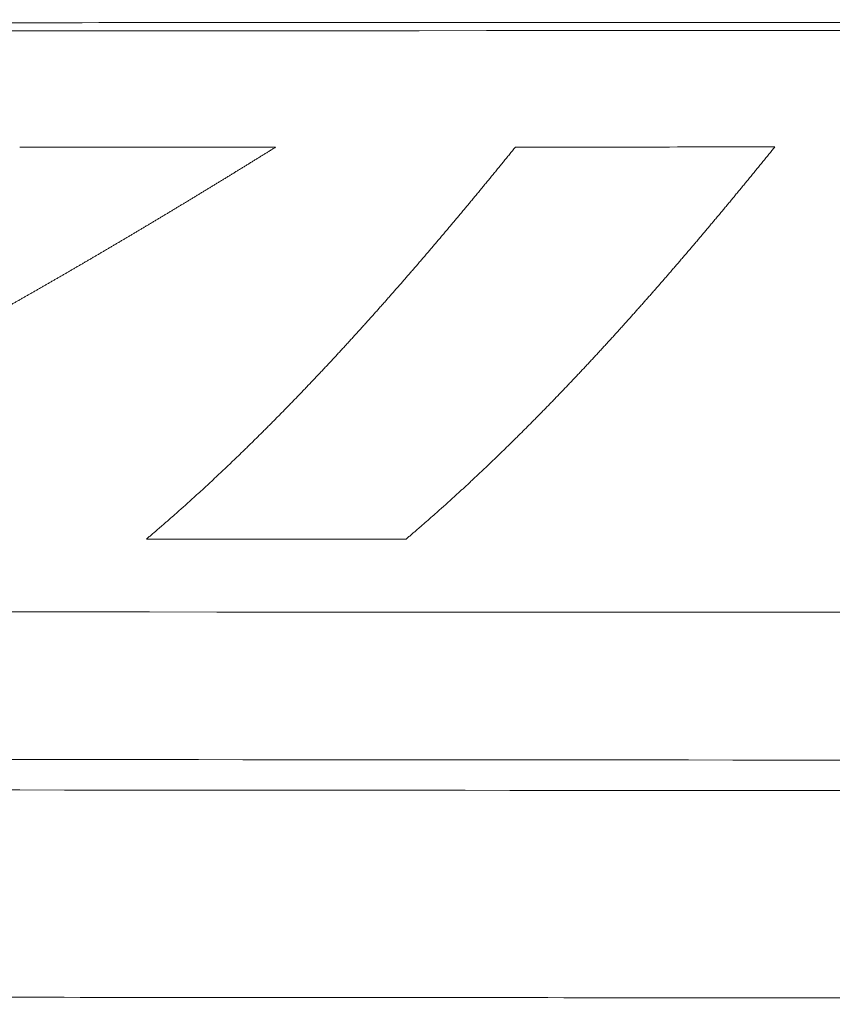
# Model space of a CAD drawing. Header units: millimetres. Extents: x 0 to 594, y 0 to 420.
# Tile 314 of 656: x 288 to 291.57, y 260.47 to 264.78. Entities that reach past the tile are written whole.
import ezdxf

# ---------------------------------------------------------------- set-up
doc = ezdxf.new("R2010")
doc.units = ezdxf.units.MM
doc.layers.add('1', color=7, linetype='Continuous', true_color=0xffffff)

msp = doc.modelspace()

# ---------------------------------------------------------------- linework, layer by layer
at = {"layer": '1', "color": 155, "linetype": 'Continuous', "lineweight": 13}
for points, knots in [([(282.0682, 264.7692), (283.6446, 264.7699), (286.7975, 264.7712), (291.1329, 264.773), (295.074, 264.7747), (299.4092, 264.7765), (304.5326, 264.7786), (310.0502, 264.7808), (315.1738, 264.7829), (318.3267, 264.7842), (319.9031, 264.7849)], [0, 0, 0, 0, 0.125, 0.25, 0.343754, 0.4375, 0.593746, 0.75, 0.875, 1, 1, 1, 1]), ([(285.9028, 262.5079), (285.907, 262.5097), (285.9155, 262.5132), (285.9281, 262.5186), (285.9408, 262.524), (285.9534, 262.5294), (285.9661, 262.5348), (285.9787, 262.5403), (285.9913, 262.5457), (286.004, 262.5511), (286.0166, 262.5566), (286.0293, 262.5621), (286.0419, 262.5676), (286.0545, 262.5731), (286.0672, 262.5786), (286.0798, 262.5841), (286.0924, 262.5896), (286.1051, 262.5952), (286.1177, 262.6007), (286.1303, 262.6063), (286.143, 262.6119), (286.1556, 262.6175), (286.1682, 262.6231), (286.1809, 262.6287), (286.1935, 262.6344), (286.2061, 262.64), (286.2188, 262.6457), (286.2314, 262.6513), (286.244, 262.657), (286.2566, 262.6627), (286.2693, 262.6684), (286.2819, 262.6741), (286.2945, 262.6798), (286.3071, 262.6856), (286.3198, 262.6913), (286.3324, 262.6971), (286.345, 262.7029), (286.3576, 262.7087), (286.3703, 262.7145), (286.3829, 262.7203), (286.3955, 262.7261), (286.4081, 262.7319), (286.4208, 262.7378), (286.4334, 262.7436), (286.446, 262.7495), (286.4586, 262.7554), (286.4712, 262.7613), (286.4839, 262.7672), (286.4965, 262.7731), (286.5091, 262.779), (286.5217, 262.7849), (286.5343, 262.7909), (286.547, 262.7969), (286.5596, 262.8028), (286.5722, 262.8088), (286.5848, 262.8148), (286.5974, 262.8208), (286.6101, 262.8268), (286.6227, 262.8329), (286.6353, 262.8389), (286.6479, 262.845), (286.6605, 262.851), (286.6731, 262.8571), (286.6858, 262.8632), (286.6984, 262.8693), (286.711, 262.8754), (286.7236, 262.8815), (286.7362, 262.8877), (286.7489, 262.8938), (286.7615, 262.9), (286.7741, 262.9061), (286.7867, 262.9123), (286.7993, 262.9185), (286.8119, 262.9247), (286.8246, 262.9309), (286.8372, 262.9372), (286.8498, 262.9434), (286.8624, 262.9496), (286.875, 262.9559), (286.8877, 262.9622), (286.9003, 262.9685), (286.9129, 262.9748), (286.9255, 262.9811), (286.9381, 262.9874), (286.9508, 262.9937), (286.9634, 263), (286.976, 263.0064), (286.9886, 263.0128), (287.0012, 263.0191), (287.0139, 263.0255), (287.0265, 263.0319), (287.0391, 263.0383), (287.0517, 263.0447), (287.0644, 263.0511), (287.077, 263.0576), (287.0896, 263.064), (287.1022, 263.0705), (287.1149, 263.077), (287.1275, 263.0835), (287.1401, 263.0899), (287.1527, 263.0964), (287.1654, 263.103), (287.178, 263.1095), (287.1906, 263.116), (287.2032, 263.1226), (287.2159, 263.1291), (287.2285, 263.1357), (287.2411, 263.1423), (287.2538, 263.1489), (287.2664, 263.1555), (287.279, 263.1621), (287.2917, 263.1687), (287.3043, 263.1753), (287.3169, 263.182), (287.3295, 263.1886), (287.3422, 263.1953), (287.3548, 263.202), (287.3675, 263.2087), (287.3801, 263.2154), (287.3927, 263.2221), (287.4054, 263.2288), (287.418, 263.2355), (287.4306, 263.2423), (287.4433, 263.249), (287.4559, 263.2558), (287.4686, 263.2626), (287.4812, 263.2693), (287.4939, 263.2761), (287.5065, 263.2829), (287.5191, 263.2898), (287.5318, 263.2966), (287.5444, 263.3034), (287.5571, 263.3103), (287.5697, 263.3171), (287.5824, 263.324), (287.595, 263.3309), (287.6077, 263.3378), (287.6203, 263.3447), (287.633, 263.3516), (287.6456, 263.3585), (287.6583, 263.3654), (287.6709, 263.3723), (287.6836, 263.3793), (287.6963, 263.3863), (287.7089, 263.3932), (287.7216, 263.4002), (287.7342, 263.4072), (287.7469, 263.4142), (287.7596, 263.4212), (287.7722, 263.4282), (287.7849, 263.4353), (287.7976, 263.4423), (287.8102, 263.4493), (287.8229, 263.4564), (287.8356, 263.4635), (287.8482, 263.4706), (287.8609, 263.4777), (287.8736, 263.4848), (287.8863, 263.4919), (287.8989, 263.499), (287.9116, 263.5061), (287.9243, 263.5133), (287.937, 263.5204), (287.9497, 263.5276), (287.9623, 263.5347), (287.975, 263.5419), (287.9877, 263.5491), (288.0004, 263.5563), (288.0131, 263.5635), (288.0258, 263.5707), (288.0385, 263.578), (288.0512, 263.5852), (288.0639, 263.5924), (288.0766, 263.5997), (288.0892, 263.607), (288.1019, 263.6142), (288.1146, 263.6215), (288.1273, 263.6288), (288.14, 263.6361), (288.1528, 263.6434), (288.1655, 263.6508), (288.1782, 263.6581), (288.1909, 263.6654), (288.2036, 263.6728), (288.2163, 263.6802), (288.229, 263.6875), (288.2417, 263.6949), (288.2544, 263.7023), (288.2672, 263.7097), (288.2799, 263.7171), (288.2926, 263.7245), (288.3053, 263.732), (288.318, 263.7394), (288.3308, 263.7468), (288.3435, 263.7543), (288.3562, 263.7618), (288.369, 263.7692), (288.3817, 263.7767), (288.3944, 263.7842), (288.4072, 263.7917), (288.4199, 263.7992), (288.4326, 263.8067), (288.4454, 263.8143), (288.4581, 263.8218), (288.4709, 263.8294), (288.4836, 263.8369), (288.4964, 263.8445), (288.5091, 263.852), (288.5219, 263.8596), (288.5346, 263.8672), (288.5474, 263.8748), (288.5602, 263.8824), (288.5729, 263.89), (288.5857, 263.8977), (288.5984, 263.9053), (288.6112, 263.913), (288.624, 263.9206), (288.6368, 263.9283), (288.6495, 263.9359), (288.6623, 263.9436), (288.6751, 263.9513), (288.6879, 263.959), (288.7006, 263.9667), (288.7134, 263.9744), (288.7262, 263.9821), (288.739, 263.9899), (288.7518, 263.9976), (288.7646, 264.0054), (288.7774, 264.0131), (288.7902, 264.0209), (288.803, 264.0287), (288.8158, 264.0364), (288.8286, 264.0442), (288.8414, 264.052), (288.8542, 264.0598), (288.867, 264.0676), (288.8798, 264.0755), (288.8926, 264.0833), (288.9054, 264.0911), (288.9183, 264.099), (288.9311, 264.1068), (288.9439, 264.1147), (288.9567, 264.1226), (288.9696, 264.1305), (288.9824, 264.1384), (288.9952, 264.1462), (289.0081, 264.1542), (289.0209, 264.1621), (289.0337, 264.17), (289.0466, 264.1779), (289.0594, 264.1859), (289.0723, 264.1938), (289.0851, 264.2018), (289.098, 264.2097), (289.1108, 264.2177), (289.1194, 264.223), (289.1237, 264.2257)], [0, 0, 0, 0, 0.003937, 0.007874, 0.011811, 0.015748, 0.019685, 0.023622, 0.027559, 0.031496, 0.035433, 0.03937, 0.043307, 0.047244, 0.051181, 0.055118, 0.059055, 0.062992, 0.066929, 0.070866, 0.074803, 0.07874, 0.082678, 0.086615, 0.090552, 0.094489, 0.098426, 0.102363, 0.1063, 0.110237, 0.114174, 0.118111, 0.122048, 0.125985, 0.129922, 0.133859, 0.137796, 0.141733, 0.14567, 0.149608, 0.153545, 0.157482, 0.161419, 0.165356, 0.169293, 0.17323, 0.177167, 0.181104, 0.185041, 0.188978, 0.192915, 0.196853, 0.20079, 0.204727, 0.208664, 0.212601, 0.216538, 0.220475, 0.224412, 0.228349, 0.232286, 0.236224, 0.240161, 0.244098, 0.248035, 0.251972, 0.255909, 0.259846, 0.263783, 0.26772, 0.271658, 0.275595, 0.279532, 0.283469, 0.287406, 0.291343, 0.29528, 0.299217, 0.303154, 0.307092, 0.311029, 0.314966, 0.318903, 0.32284, 0.326777, 0.330714, 0.334651, 0.338589, 0.342526, 0.346463, 0.3504, 0.354337, 0.358274, 0.362211, 0.366148, 0.370085, 0.374023, 0.37796, 0.381897, 0.385834, 0.389771, 0.393708, 0.397645, 0.401582, 0.405519, 0.409457, 0.413394, 0.417331, 0.421268, 0.425205, 0.429142, 0.433079, 0.437016, 0.440953, 0.44489, 0.448827, 0.452765, 0.456702, 0.460639, 0.464576, 0.468513, 0.47245, 0.476387, 0.480324, 0.484261, 0.488198, 0.492135, 0.496072, 0.500009, 0.503946, 0.507884, 0.511821, 0.515758, 0.519695, 0.523632, 0.527569, 0.531506, 0.535443, 0.53938, 0.543317, 0.547254, 0.551191, 0.555128, 0.559065, 0.563002, 0.566939, 0.570876, 0.574813, 0.57875, 0.582687, 0.586624, 0.590561, 0.594498, 0.598435, 0.602372, 0.606309, 0.610246, 0.614183, 0.61812, 0.622057, 0.625994, 0.629931, 0.633868, 0.637805, 0.641742, 0.645679, 0.649616, 0.653553, 0.65749, 0.661427, 0.665364, 0.6693, 0.673237, 0.677174, 0.681111, 0.685048, 0.688985, 0.692922, 0.696859, 0.700796, 0.704733, 0.70867, 0.712607, 0.716544, 0.72048, 0.724417, 0.728354, 0.732291, 0.736228, 0.740165, 0.744102, 0.748039, 0.751976, 0.755912, 0.759849, 0.763786, 0.767723, 0.77166, 0.775597, 0.779534, 0.783471, 0.787408, 0.791344, 0.795281, 0.799218, 0.803155, 0.807092, 0.811029, 0.814966, 0.818902, 0.822839, 0.826776, 0.830713, 0.83465, 0.838587, 0.842524, 0.846461, 0.850397, 0.854334, 0.858271, 0.862208, 0.866145, 0.870082, 0.874019, 0.877955, 0.881892, 0.885829, 0.889766, 0.893703, 0.89764, 0.901577, 0.905514, 0.90945, 0.913387, 0.917324, 0.921261, 0.925198, 0.929135, 0.933072, 0.937009, 0.940946, 0.944883, 0.94882, 0.952756, 0.956693, 0.96063, 0.964567, 0.968504, 0.972441, 0.976378, 0.980315, 0.984252, 0.988189, 0.992126, 0.996063, 1, 1, 1, 1]), ([(288.5576, 262.5079), (288.5597, 262.5097), (288.5639, 262.5133), (288.5702, 262.5186), (288.5766, 262.524), (288.5829, 262.5294), (288.5893, 262.5348), (288.5956, 262.5403), (288.6019, 262.5457), (288.6083, 262.5511), (288.6146, 262.5566), (288.6209, 262.5621), (288.6273, 262.5675), (288.6336, 262.573), (288.6399, 262.5785), (288.6463, 262.5841), (288.6526, 262.5896), (288.6589, 262.5951), (288.6653, 262.6007), (288.6716, 262.6062), (288.6779, 262.6118), (288.6843, 262.6174), (288.6906, 262.623), (288.6969, 262.6286), (288.7033, 262.6342), (288.7096, 262.6399), (288.7159, 262.6455), (288.7222, 262.6512), (288.7286, 262.6568), (288.7349, 262.6625), (288.7412, 262.6682), (288.7475, 262.6739), (288.7539, 262.6796), (288.7602, 262.6854), (288.7665, 262.6911), (288.7728, 262.6968), (288.7792, 262.7026), (288.7855, 262.7084), (288.7918, 262.7142), (288.7981, 262.72), (288.8045, 262.7258), (288.8108, 262.7316), (288.8171, 262.7374), (288.8234, 262.7433), (288.8297, 262.7491), (288.8361, 262.755), (288.8424, 262.7609), (288.8487, 262.7668), (288.855, 262.7727), (288.8614, 262.7786), (288.8677, 262.7845), (288.874, 262.7904), (288.8803, 262.7964), (288.8866, 262.8023), (288.893, 262.8083), (288.8993, 262.8143), (288.9056, 262.8203), (288.9119, 262.8263), (288.9182, 262.8323), (288.9246, 262.8383), (288.9309, 262.8444), (288.9372, 262.8504), (288.9435, 262.8565), (288.9498, 262.8625), (288.9562, 262.8686), (288.9625, 262.8747), (288.9688, 262.8808), (288.9751, 262.887), (288.9814, 262.8931), (288.9878, 262.8992), (288.9941, 262.9054), (289.0004, 262.9115), (289.0067, 262.9177), (289.013, 262.9239), (289.0193, 262.9301), (289.0257, 262.9363), (289.032, 262.9425), (289.0383, 262.9488), (289.0446, 262.955), (289.0509, 262.9613), (289.0573, 262.9675), (289.0636, 262.9738), (289.0699, 262.9801), (289.0762, 262.9864), (289.0826, 262.9927), (289.0889, 262.999), (289.0952, 263.0053), (289.1015, 263.0117), (289.1078, 263.018), (289.1142, 263.0244), (289.1205, 263.0308), (289.1268, 263.0372), (289.1331, 263.0436), (289.1395, 263.05), (289.1458, 263.0564), (289.1521, 263.0628), (289.1584, 263.0693), (289.1648, 263.0757), (289.1711, 263.0822), (289.1774, 263.0887), (289.1837, 263.0952), (289.1901, 263.1016), (289.1964, 263.1082), (289.2027, 263.1147), (289.209, 263.1212), (289.2154, 263.1278), (289.2217, 263.1343), (289.228, 263.1409), (289.2343, 263.1474), (289.2407, 263.154), (289.247, 263.1606), (289.2533, 263.1672), (289.2597, 263.1739), (289.266, 263.1805), (289.2723, 263.1871), (289.2787, 263.1938), (289.285, 263.2004), (289.2913, 263.2071), (289.2977, 263.2138), (289.304, 263.2205), (289.3103, 263.2272), (289.3167, 263.2339), (289.323, 263.2406), (289.3294, 263.2474), (289.3357, 263.2541), (289.342, 263.2609), (289.3484, 263.2676), (289.3547, 263.2744), (289.361, 263.2812), (289.3674, 263.288), (289.3737, 263.2948), (289.3801, 263.3017), (289.3864, 263.3085), (289.3928, 263.3153), (289.3991, 263.3222), (289.4055, 263.3291), (289.4118, 263.3359), (289.4181, 263.3428), (289.4245, 263.3497), (289.4308, 263.3566), (289.4372, 263.3635), (289.4435, 263.3705), (289.4499, 263.3774), (289.4563, 263.3844), (289.4626, 263.3913), (289.469, 263.3983), (289.4753, 263.4053), (289.4817, 263.4123), (289.488, 263.4193), (289.4944, 263.4263), (289.5007, 263.4333), (289.5071, 263.4403), (289.5135, 263.4474), (289.5198, 263.4544), (289.5262, 263.4615), (289.5325, 263.4686), (289.5389, 263.4757), (289.5453, 263.4828), (289.5516, 263.4899), (289.558, 263.497), (289.5644, 263.5041), (289.5708, 263.5112), (289.5771, 263.5184), (289.5835, 263.5255), (289.5899, 263.5327), (289.5962, 263.5399), (289.6026, 263.5471), (289.609, 263.5543), (289.6154, 263.5615), (289.6217, 263.5687), (289.6281, 263.5759), (289.6345, 263.5832), (289.6409, 263.5904), (289.6473, 263.5977), (289.6537, 263.605), (289.66, 263.6122), (289.6664, 263.6195), (289.6728, 263.6268), (289.6792, 263.6341), (289.6856, 263.6415), (289.692, 263.6488), (289.6984, 263.6561), (289.7048, 263.6635), (289.7112, 263.6709), (289.7176, 263.6782), (289.724, 263.6856), (289.7304, 263.693), (289.7368, 263.7004), (289.7432, 263.7078), (289.7496, 263.7152), (289.756, 263.7227), (289.7624, 263.7301), (289.7688, 263.7376), (289.7752, 263.745), (289.7816, 263.7525), (289.788, 263.76), (289.7944, 263.7675), (289.8008, 263.775), (289.8073, 263.7825), (289.8137, 263.79), (289.8201, 263.7975), (289.8265, 263.8051), (289.8329, 263.8126), (289.8394, 263.8202), (289.8458, 263.8277), (289.8522, 263.8353), (289.8586, 263.8429), (289.8651, 263.8505), (289.8715, 263.8581), (289.8779, 263.8657), (289.8844, 263.8733), (289.8908, 263.881), (289.8972, 263.8886), (289.9037, 263.8963), (289.9101, 263.9039), (289.9166, 263.9116), (289.923, 263.9193), (289.9295, 263.927), (289.9359, 263.9347), (289.9424, 263.9424), (289.9488, 263.9501), (289.9553, 263.9579), (289.9617, 263.9656), (289.9682, 263.9734), (289.9746, 263.9811), (289.9811, 263.9889), (289.9875, 263.9967), (289.994, 264.0045), (290.0005, 264.0123), (290.0069, 264.0201), (290.0134, 264.0279), (290.0199, 264.0357), (290.0264, 264.0436), (290.0328, 264.0514), (290.0393, 264.0593), (290.0458, 264.0671), (290.0523, 264.075), (290.0587, 264.0829), (290.0652, 264.0908), (290.0717, 264.0987), (290.0782, 264.1066), (290.0847, 264.1145), (290.0912, 264.1224), (290.0977, 264.1304), (290.1042, 264.1383), (290.1107, 264.1463), (290.1172, 264.1542), (290.1237, 264.1622), (290.1302, 264.1702), (290.1367, 264.1782), (290.1432, 264.1862), (290.1497, 264.1942), (290.1562, 264.2022), (290.1627, 264.2102), (290.1692, 264.2183), (290.1736, 264.2237), (290.1757, 264.2263)], [0, 0, 0, 0, 0.003937, 0.007874, 0.011811, 0.015748, 0.019685, 0.023622, 0.027559, 0.031496, 0.035433, 0.03937, 0.043307, 0.047244, 0.051181, 0.055118, 0.059056, 0.062993, 0.06693, 0.070867, 0.074804, 0.078741, 0.082678, 0.086615, 0.090552, 0.094489, 0.098426, 0.102363, 0.1063, 0.110237, 0.114175, 0.118112, 0.122049, 0.125986, 0.129923, 0.13386, 0.137797, 0.141734, 0.145671, 0.149609, 0.153546, 0.157483, 0.16142, 0.165357, 0.169294, 0.173231, 0.177168, 0.181105, 0.185043, 0.18898, 0.192917, 0.196854, 0.200791, 0.204728, 0.208665, 0.212602, 0.21654, 0.220477, 0.224414, 0.228351, 0.232288, 0.236225, 0.240162, 0.2441, 0.248037, 0.251974, 0.255911, 0.259848, 0.263785, 0.267722, 0.271659, 0.275597, 0.279534, 0.283471, 0.287408, 0.291345, 0.295282, 0.299219, 0.303157, 0.307094, 0.311031, 0.314968, 0.318905, 0.322842, 0.326779, 0.330716, 0.334654, 0.338591, 0.342528, 0.346465, 0.350402, 0.354339, 0.358276, 0.362213, 0.36615, 0.370088, 0.374025, 0.377962, 0.381899, 0.385836, 0.389773, 0.39371, 0.397647, 0.401584, 0.405522, 0.409459, 0.413396, 0.417333, 0.42127, 0.425207, 0.429144, 0.433081, 0.437018, 0.440955, 0.444892, 0.448829, 0.452767, 0.456704, 0.460641, 0.464578, 0.468515, 0.472452, 0.476389, 0.480326, 0.484263, 0.4882, 0.492137, 0.496074, 0.500011, 0.503948, 0.507885, 0.511822, 0.515759, 0.519696, 0.523633, 0.52757, 0.531507, 0.535444, 0.539381, 0.543318, 0.547255, 0.551192, 0.555129, 0.559066, 0.563003, 0.56694, 0.570877, 0.574814, 0.578751, 0.582688, 0.586625, 0.590562, 0.594499, 0.598436, 0.602373, 0.60631, 0.610247, 0.614184, 0.618121, 0.622058, 0.625995, 0.629932, 0.633869, 0.637806, 0.641743, 0.64568, 0.649617, 0.653553, 0.65749, 0.661427, 0.665364, 0.669301, 0.673238, 0.677175, 0.681112, 0.685049, 0.688986, 0.692923, 0.696859, 0.700796, 0.704733, 0.70867, 0.712607, 0.716544, 0.720481, 0.724418, 0.728355, 0.732291, 0.736228, 0.740165, 0.744102, 0.748039, 0.751976, 0.755913, 0.75985, 0.763786, 0.767723, 0.77166, 0.775597, 0.779534, 0.783471, 0.787408, 0.791344, 0.795281, 0.799218, 0.803155, 0.807092, 0.811029, 0.814966, 0.818902, 0.822839, 0.826776, 0.830713, 0.83465, 0.838587, 0.842524, 0.84646, 0.850397, 0.854334, 0.858271, 0.862208, 0.866145, 0.870082, 0.874018, 0.877955, 0.881892, 0.885829, 0.889766, 0.893703, 0.89764, 0.901577, 0.905513, 0.90945, 0.913387, 0.917324, 0.921261, 0.925198, 0.929135, 0.933072, 0.937009, 0.940946, 0.944883, 0.948819, 0.952756, 0.956693, 0.96063, 0.964567, 0.968504, 0.972441, 0.976378, 0.980315, 0.984252, 0.988189, 0.992126, 0.996063, 1, 1, 1, 1]), ([(291.3137, 264.227), (291.3115, 264.2244), (291.3072, 264.219), (291.3007, 264.2109), (291.2942, 264.2029), (291.2877, 264.1949), (291.2812, 264.1869), (291.2747, 264.1789), (291.2682, 264.1709), (291.2617, 264.1629), (291.2552, 264.1549), (291.2487, 264.1469), (291.2422, 264.139), (291.2357, 264.131), (291.2292, 264.1231), (291.2227, 264.1152), (291.2162, 264.1072), (291.2097, 264.0993), (291.2033, 264.0914), (291.1968, 264.0835), (291.1903, 264.0756), (291.1838, 264.0678), (291.1773, 264.0599), (291.1709, 264.052), (291.1644, 264.0442), (291.1579, 264.0363), (291.1515, 264.0285), (291.145, 264.0207), (291.1385, 264.0129), (291.1321, 264.0051), (291.1256, 263.9973), (291.1192, 263.9895), (291.1127, 263.9817), (291.1062, 263.974), (291.0998, 263.9662), (291.0933, 263.9585), (291.0869, 263.9507), (291.0804, 263.943), (291.074, 263.9353), (291.0676, 263.9276), (291.0611, 263.9199), (291.0547, 263.9122), (291.0482, 263.9045), (291.0418, 263.8969), (291.0354, 263.8892), (291.0289, 263.8816), (291.0225, 263.8739), (291.0161, 263.8663), (291.0096, 263.8587), (291.0032, 263.8511), (290.9968, 263.8435), (290.9903, 263.8359), (290.9839, 263.8283), (290.9775, 263.8207), (290.9711, 263.8131), (290.9647, 263.8056), (290.9582, 263.7981), (290.9518, 263.7905), (290.9454, 263.783), (290.939, 263.7755), (290.9326, 263.768), (290.9262, 263.7605), (290.9198, 263.753), (290.9134, 263.7455), (290.907, 263.7381), (290.9006, 263.7306), (290.8942, 263.7232), (290.8878, 263.7157), (290.8814, 263.7083), (290.875, 263.7009), (290.8686, 263.6935), (290.8622, 263.6861), (290.8558, 263.6787), (290.8494, 263.6713), (290.843, 263.664), (290.8366, 263.6566), (290.8302, 263.6493), (290.8238, 263.6419), (290.8174, 263.6346), (290.811, 263.6273), (290.8047, 263.62), (290.7983, 263.6127), (290.7919, 263.6054), (290.7855, 263.5982), (290.7791, 263.5909), (290.7727, 263.5836), (290.7664, 263.5764), (290.76, 263.5692), (290.7536, 263.5619), (290.7472, 263.5547), (290.7409, 263.5475), (290.7345, 263.5403), (290.7281, 263.5332), (290.7218, 263.526), (290.7154, 263.5188), (290.709, 263.5117), (290.7027, 263.5045), (290.6963, 263.4974), (290.6899, 263.4903), (290.6836, 263.4832), (290.6772, 263.4761), (290.6708, 263.469), (290.6645, 263.4619), (290.6581, 263.4548), (290.6518, 263.4478), (290.6454, 263.4407), (290.639, 263.4337), (290.6327, 263.4267), (290.6263, 263.4197), (290.62, 263.4126), (290.6136, 263.4057), (290.6073, 263.3987), (290.6009, 263.3917), (290.5946, 263.3847), (290.5882, 263.3778), (290.5819, 263.3708), (290.5755, 263.3639), (290.5692, 263.357), (290.5628, 263.3501), (290.5565, 263.3432), (290.5502, 263.3363), (290.5438, 263.3294), (290.5375, 263.3225), (290.5311, 263.3157), (290.5248, 263.3088), (290.5184, 263.302), (290.5121, 263.2952), (290.5058, 263.2883), (290.4994, 263.2815), (290.4931, 263.2748), (290.4868, 263.268), (290.4804, 263.2612), (290.4741, 263.2544), (290.4677, 263.2477), (290.4614, 263.2409), (290.4551, 263.2342), (290.4487, 263.2275), (290.4424, 263.2208), (290.4361, 263.2141), (290.4298, 263.2074), (290.4234, 263.2007), (290.4171, 263.1941), (290.4108, 263.1874), (290.4044, 263.1808), (290.3981, 263.1741), (290.3918, 263.1675), (290.3854, 263.1609), (290.3791, 263.1543), (290.3728, 263.1477), (290.3665, 263.1411), (290.3601, 263.1346), (290.3538, 263.128), (290.3475, 263.1215), (290.3412, 263.1149), (290.3348, 263.1084), (290.3285, 263.1019), (290.3222, 263.0954), (290.3159, 263.0889), (290.3096, 263.0824), (290.3032, 263.076), (290.2969, 263.0695), (290.2906, 263.0631), (290.2843, 263.0566), (290.2779, 263.0502), (290.2716, 263.0438), (290.2653, 263.0374), (290.259, 263.031), (290.2527, 263.0246), (290.2464, 263.0183), (290.24, 263.0119), (290.2337, 263.0056), (290.2274, 262.9992), (290.2211, 262.9929), (290.2148, 262.9866), (290.2084, 262.9803), (290.2021, 262.974), (290.1958, 262.9677), (290.1895, 262.9614), (290.1832, 262.9552), (290.1769, 262.9489), (290.1705, 262.9427), (290.1642, 262.9365), (290.1579, 262.9303), (290.1516, 262.9241), (290.1453, 262.9179), (290.139, 262.9117), (290.1326, 262.9055), (290.1263, 262.8994), (290.12, 262.8932), (290.1137, 262.8871), (290.1074, 262.881), (290.1011, 262.8749), (290.0947, 262.8688), (290.0884, 262.8627), (290.0821, 262.8566), (290.0758, 262.8506), (290.0695, 262.8445), (290.0632, 262.8385), (290.0568, 262.8324), (290.0505, 262.8264), (290.0442, 262.8204), (290.0379, 262.8144), (290.0316, 262.8084), (290.0253, 262.8025), (290.019, 262.7965), (290.0126, 262.7905), (290.0063, 262.7846), (290, 262.7787), (289.9937, 262.7728), (289.9874, 262.7669), (289.981, 262.761), (289.9747, 262.7551), (289.9684, 262.7492), (289.9621, 262.7434), (289.9558, 262.7375), (289.9495, 262.7317), (289.9431, 262.7259), (289.9368, 262.7201), (289.9305, 262.7143), (289.9242, 262.7085), (289.9179, 262.7027), (289.9115, 262.6969), (289.9052, 262.6912), (289.8989, 262.6854), (289.8926, 262.6797), (289.8862, 262.674), (289.8799, 262.6683), (289.8736, 262.6626), (289.8673, 262.6569), (289.861, 262.6512), (289.8546, 262.6456), (289.8483, 262.6399), (289.842, 262.6343), (289.8357, 262.6287), (289.8293, 262.623), (289.823, 262.6174), (289.8167, 262.6119), (289.8104, 262.6063), (289.804, 262.6007), (289.7977, 262.5952), (289.7914, 262.5896), (289.785, 262.5841), (289.7787, 262.5786), (289.7724, 262.5731), (289.766, 262.5676), (289.7597, 262.5621), (289.7534, 262.5566), (289.747, 262.5511), (289.7407, 262.5457), (289.7344, 262.5403), (289.728, 262.5348), (289.7217, 262.5294), (289.7154, 262.524), (289.709, 262.5186), (289.7027, 262.5133), (289.6985, 262.5097), (289.6964, 262.5079)], [0, 0, 0, 0, 0.003937, 0.007874, 0.011811, 0.015748, 0.019685, 0.023622, 0.027559, 0.031496, 0.035433, 0.03937, 0.043307, 0.047244, 0.051181, 0.055117, 0.059054, 0.062991, 0.066928, 0.070865, 0.074802, 0.078739, 0.082676, 0.086613, 0.09055, 0.094487, 0.098423, 0.10236, 0.106297, 0.110234, 0.114171, 0.118108, 0.122045, 0.125982, 0.129918, 0.133855, 0.137792, 0.141729, 0.145666, 0.149603, 0.15354, 0.157476, 0.161413, 0.16535, 0.169287, 0.173224, 0.177161, 0.181098, 0.185034, 0.188971, 0.192908, 0.196845, 0.200782, 0.204719, 0.208656, 0.212592, 0.216529, 0.220466, 0.224403, 0.22834, 0.232277, 0.236214, 0.24015, 0.244087, 0.248024, 0.251961, 0.255898, 0.259835, 0.263772, 0.267709, 0.271645, 0.275582, 0.279519, 0.283456, 0.287393, 0.29133, 0.295267, 0.299204, 0.303141, 0.307077, 0.311014, 0.314951, 0.318888, 0.322825, 0.326762, 0.330699, 0.334636, 0.338573, 0.34251, 0.346447, 0.350383, 0.35432, 0.358257, 0.362194, 0.366131, 0.370068, 0.374005, 0.377942, 0.381879, 0.385816, 0.389753, 0.39369, 0.397627, 0.401564, 0.405501, 0.409438, 0.413375, 0.417312, 0.421249, 0.425186, 0.429123, 0.43306, 0.436997, 0.440934, 0.444871, 0.448808, 0.452745, 0.456682, 0.460619, 0.464556, 0.468493, 0.47243, 0.476367, 0.480304, 0.484241, 0.488178, 0.492115, 0.496052, 0.499989, 0.503926, 0.507863, 0.5118, 0.515737, 0.519674, 0.523611, 0.527548, 0.531485, 0.535422, 0.539359, 0.543296, 0.547233, 0.551171, 0.555108, 0.559045, 0.562982, 0.566919, 0.570856, 0.574793, 0.57873, 0.582667, 0.586604, 0.590541, 0.594478, 0.598416, 0.602353, 0.60629, 0.610227, 0.614164, 0.618101, 0.622038, 0.625975, 0.629912, 0.633849, 0.637787, 0.641724, 0.645661, 0.649598, 0.653535, 0.657472, 0.661409, 0.665346, 0.669284, 0.673221, 0.677158, 0.681095, 0.685032, 0.688969, 0.692906, 0.696843, 0.700781, 0.704718, 0.708655, 0.712592, 0.716529, 0.720466, 0.724403, 0.728341, 0.732278, 0.736215, 0.740152, 0.744089, 0.748026, 0.751963, 0.7559, 0.759838, 0.763775, 0.767712, 0.771649, 0.775586, 0.779523, 0.78346, 0.787398, 0.791335, 0.795272, 0.799209, 0.803146, 0.807083, 0.81102, 0.814957, 0.818895, 0.822832, 0.826769, 0.830706, 0.834643, 0.83858, 0.842517, 0.846454, 0.850391, 0.854329, 0.858266, 0.862203, 0.86614, 0.870077, 0.874014, 0.877951, 0.881888, 0.885825, 0.889763, 0.8937, 0.897637, 0.901574, 0.905511, 0.909448, 0.913385, 0.917322, 0.921259, 0.925196, 0.929133, 0.93307, 0.937007, 0.940944, 0.944882, 0.948819, 0.952756, 0.956693, 0.96063, 0.964567, 0.968504, 0.972441, 0.976378, 0.980315, 0.984252, 0.988189, 0.992126, 0.996063, 1, 1, 1, 1])]:
    msp.add_open_spline(points, degree=3, knots=knots, dxfattribs=at)
at = {"layer": '1', "color": 155, "linetype": 'Continuous', "lineweight": 18}
for points, knots in [([(282.0682, 264.7692), (285.2211, 264.7705), (290.7387, 264.7729), (300.1974, 264.7768), (309.6562, 264.7807), (316.7502, 264.7836), (319.9031, 264.7849)], [0, 0, 0, 0, 0.25, 0.4375, 0.75, 1, 1, 1, 1]), ([(329.0967, 261.5116), (322.2585, 261.5165), (321.217, 261.5173), (319.1323, 261.5188), (315.4861, 261.5215), (308.192, 261.5268), (293.6047, 261.5376), (276.9333, 261.5491), (262.3459, 261.56), (254.0102, 261.5666), (247.7584, 261.5711), (241.5076, 261.5723), (233.1762, 261.5711), (226.9318, 261.5715), (222.7682, 261.5785)], [0, 0, 0, 0, 0.015625, 0.03125, 0.0625, 0.125, 0.25, 0.5, 0.625, 0.6875, 0.75, 0.8125, 0.875, 1, 1, 1, 1]), ([(329.5133, 261.3777), (322.2567, 261.3829), (321.2149, 261.3837), (319.1305, 261.3852), (315.4841, 261.3879), (308.1902, 261.3932), (293.6028, 261.4039), (276.9315, 261.4155), (262.344, 261.4264), (254.0083, 261.433), (247.7566, 261.4375), (241.5054, 261.4387), (233.1722, 261.4375), (226.9248, 261.4378), (222.7594, 261.4449)], [0, 0, 0, 0, 0.015625, 0.03125, 0.0625, 0.125, 0.25, 0.5, 0.625, 0.6875, 0.75, 0.8125, 0.875, 1, 1, 1, 1]), ([(222.7402, 260.536), (223.8798, 260.5342), (226.082, 260.5313), (229.2703, 260.5295), (232.2283, 260.5289), (234.956, 260.529), (237.4406, 260.5293), (239.6848, 260.5295), (241.6913, 260.5295), (243.4761, 260.5294), (246.3808, 260.5288), (250.5549, 260.5268), (255.0637, 260.5233), (258.6483, 260.5205), (261.241, 260.5185), (263.8581, 260.5165), (266.4989, 260.5145), (269.1428, 260.5125), (271.7267, 260.5106), (274.1864, 260.5088), (277.0886, 260.5067), (280.6319, 260.5042), (284.9201, 260.5011), (289.399, 260.498), (293.9252, 260.4947), (297.4816, 260.4922), (300.068, 260.4903), (301.6783, 260.4891), (303.2417, 260.488), (304.7123, 260.4869), (306.0508, 260.4859), (307.2783, 260.485), (308.45, 260.4842), (309.6708, 260.4833), (311.0191, 260.4823), (312.5447, 260.4812), (314.2476, 260.4799), (316.1279, 260.4786), (318.1854, 260.4771), (319.694, 260.476), (320.595, 260.4753), (320.83, 260.4751), (321.0673, 260.475), (321.3307, 260.4748), (321.6167, 260.4746), (321.9691, 260.4743), (322.4231, 260.474), (323.0561, 260.4735), (323.7786, 260.473), (324.5758, 260.4724), (325.4225, 260.4718), (326.4174, 260.4711), (327.5749, 260.4702), (328.9097, 260.4693), (329.8604, 260.4686), (330.3677, 260.4682)], [0, 0, 0, 0, 0.031763, 0.061388, 0.088872, 0.114216, 0.13742, 0.158126, 0.17677, 0.19335, 0.207875, 0.257734, 0.309699, 0.333553, 0.35765, 0.381967, 0.406503, 0.431259, 0.455662, 0.478528, 0.499821, 0.536558, 0.577293, 0.619348, 0.661403, 0.703457, 0.718477, 0.733497, 0.748341, 0.762054, 0.77449, 0.78565, 0.79627, 0.80715, 0.819677, 0.833852, 0.849674, 0.867144, 0.886262, 0.907026, 0.909193, 0.911377, 0.913577, 0.915809, 0.918719, 0.921549, 0.925631, 0.931373, 0.939193, 0.945772, 0.953594, 0.962793, 0.973503, 0.985858, 1, 1, 1, 1])]:
    msp.add_open_spline(points, degree=3, knots=knots, dxfattribs=at)
for points in [[(282.0682, 264.7334), (294.6799, 264.7388), (307.2915, 264.7439), (319.9032, 264.7492)], [(319.9029, 262.1807), (307.2913, 262.1837), (294.6796, 262.1868), (282.068, 262.1896)]]:
    msp.add_open_spline(points, degree=3, dxfattribs=at)
at = {"layer": '1', "color": 155, "linetype": 'Continuous', "lineweight": 13}
for points in [[(289.1237, 264.2257), (288.7497, 264.2255), (288.3756, 264.2254), (288.0016, 264.2253)], [(290.1757, 264.2263), (290.5551, 264.2266), (290.9344, 264.2268), (291.3137, 264.227)], [(289.6964, 262.5079), (289.3168, 262.5079), (288.9372, 262.5079), (288.5576, 262.5079)]]:
    msp.add_open_spline(points, degree=3, dxfattribs=at)

doc.saveas('drawing.dxf')
